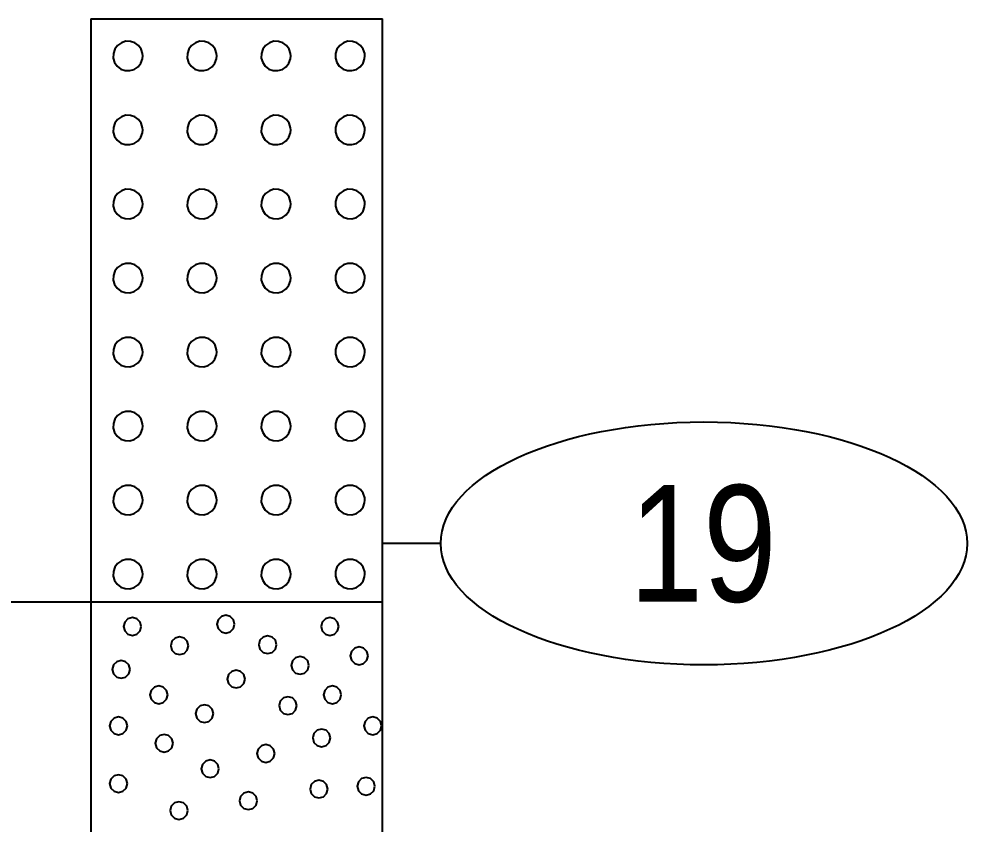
# Model space of a CAD drawing. Extents: x -582 to 653, y -817 to -3.
# Drawn here: x -438.59 to -430.46, y -184.85 to -177.94 of the extents above; entities that cross this region are included whole.
import ezdxf
from ezdxf.enums import TextEntityAlignment as Align

# ---------------------------------------------------------------- set-up
doc = ezdxf.new("R2010")
doc.units = 0
doc.header["$LTSCALE"] = 0.4
doc.layers.add('27', color=7, linetype='Continuous', lineweight=40)

msp = doc.modelspace()

# ---------------------------------------------------------------- linework, layer by layer
at = {"layer": '27'}
for p, q in [((-437.9772, -177.9387), (-437.9772, -182.9387)), ((-437.9772, -177.9387), (-435.4772, -177.9387)), ((-435.4772, -182.9387), (-435.4772, -177.9387)), ((-434.9771, -182.4387), (-435.4771, -182.4387)), ((-441.7446, -182.9387), (-437.9772, -182.9387)), ((-437.9772, -182.9387), (-435.4772, -182.9387)), ((-437.9772, -182.9387), (-437.9772, -194.9387)), ((-435.4772, -194.9387), (-435.4772, -182.9387))]:
    msp.add_line(p, q, dxfattribs=at)
for points in [[(-437.5325, -178.2563), (-437.5341, -178.2365), (-437.5463, -178.1988), (-437.5694, -178.1668), (-437.6013, -178.1433), (-437.6388, -178.1309), (-437.6784, -178.1305), (-437.7161, -178.1423), (-437.7484, -178.1652), (-437.7721, -178.1969), (-437.7849, -178.2343), (-437.7856, -178.2738), (-437.7741, -178.3117), (-437.7515, -178.3442), (-437.72, -178.3681), (-437.6827, -178.3813), (-437.6432, -178.3823), (-437.6052, -178.3711), (-437.5726, -178.3489), (-437.5483, -178.3176), (-437.5349, -178.2804)], [(-436.8975, -178.2563), (-436.8991, -178.2365), (-436.9113, -178.1988), (-436.9344, -178.1668), (-436.9663, -178.1433), (-437.0038, -178.1309), (-437.0434, -178.1305), (-437.0811, -178.1423), (-437.1134, -178.1652), (-437.1371, -178.1969), (-437.1499, -178.2343), (-437.1506, -178.2738), (-437.1391, -178.3117), (-437.1165, -178.3442), (-437.085, -178.3681), (-437.0477, -178.3813), (-437.0082, -178.3823), (-436.9702, -178.3711), (-436.9376, -178.3489), (-436.9133, -178.3176), (-436.8999, -178.2804)], [(-436.2625, -178.2563), (-436.2641, -178.2365), (-436.2763, -178.1988), (-436.2994, -178.1668), (-436.3313, -178.1433), (-436.3688, -178.1309), (-436.4084, -178.1305), (-436.4461, -178.1423), (-436.4784, -178.1652), (-436.5021, -178.1969), (-436.5149, -178.2343), (-436.5156, -178.2738), (-436.5041, -178.3117), (-436.4815, -178.3442), (-436.45, -178.3681), (-436.4127, -178.3813), (-436.3732, -178.3823), (-436.3352, -178.3711), (-436.3026, -178.3489), (-436.2783, -178.3176), (-436.2649, -178.2804)], [(-435.6275, -178.2563), (-435.6291, -178.2365), (-435.6413, -178.1988), (-435.6644, -178.1668), (-435.6963, -178.1433), (-435.7338, -178.1309), (-435.7734, -178.1305), (-435.8111, -178.1423), (-435.8434, -178.1652), (-435.8671, -178.1969), (-435.8799, -178.2343), (-435.8806, -178.2738), (-435.8691, -178.3117), (-435.8465, -178.3442), (-435.815, -178.3681), (-435.7777, -178.3813), (-435.7382, -178.3823), (-435.7002, -178.3711), (-435.6676, -178.3489), (-435.6433, -178.3176), (-435.6299, -178.2804)], [(-437.5325, -178.8913), (-437.5341, -178.8715), (-437.5463, -178.8338), (-437.5694, -178.8018), (-437.6013, -178.7783), (-437.6388, -178.7659), (-437.6784, -178.7655), (-437.7161, -178.7773), (-437.7484, -178.8002), (-437.7721, -178.8319), (-437.7849, -178.8693), (-437.7856, -178.9088), (-437.7741, -178.9467), (-437.7515, -178.9792), (-437.72, -179.0031), (-437.6827, -179.0163), (-437.6432, -179.0173), (-437.6052, -179.0061), (-437.5726, -178.9839), (-437.5483, -178.9526), (-437.5349, -178.9154)], [(-436.8975, -178.8913), (-436.8991, -178.8715), (-436.9113, -178.8338), (-436.9344, -178.8018), (-436.9663, -178.7783), (-437.0038, -178.7659), (-437.0434, -178.7655), (-437.0811, -178.7773), (-437.1134, -178.8002), (-437.1371, -178.8319), (-437.1499, -178.8693), (-437.1506, -178.9088), (-437.1391, -178.9467), (-437.1165, -178.9792), (-437.085, -179.0031), (-437.0477, -179.0163), (-437.0082, -179.0173), (-436.9702, -179.0061), (-436.9376, -178.9839), (-436.9133, -178.9526), (-436.8999, -178.9154)], [(-436.2625, -178.8913), (-436.2641, -178.8715), (-436.2763, -178.8338), (-436.2994, -178.8018), (-436.3313, -178.7783), (-436.3688, -178.7659), (-436.4084, -178.7655), (-436.4461, -178.7773), (-436.4784, -178.8002), (-436.5021, -178.8319), (-436.5149, -178.8693), (-436.5156, -178.9088), (-436.5041, -178.9467), (-436.4815, -178.9792), (-436.45, -179.0031), (-436.4127, -179.0163), (-436.3732, -179.0173), (-436.3352, -179.0061), (-436.3026, -178.9839), (-436.2783, -178.9526), (-436.2649, -178.9154)], [(-435.6275, -178.8913), (-435.6291, -178.8715), (-435.6413, -178.8338), (-435.6644, -178.8018), (-435.6963, -178.7783), (-435.7338, -178.7659), (-435.7734, -178.7655), (-435.8111, -178.7773), (-435.8434, -178.8002), (-435.8671, -178.8319), (-435.8799, -178.8693), (-435.8806, -178.9088), (-435.8691, -178.9467), (-435.8465, -178.9792), (-435.815, -179.0031), (-435.7777, -179.0163), (-435.7382, -179.0173), (-435.7002, -179.0061), (-435.6676, -178.9839), (-435.6433, -178.9526), (-435.6299, -178.9154)], [(-437.5325, -179.5263), (-437.5341, -179.5065), (-437.5463, -179.4688), (-437.5694, -179.4368), (-437.6013, -179.4133), (-437.6388, -179.4009), (-437.6784, -179.4005), (-437.7161, -179.4123), (-437.7484, -179.4352), (-437.7721, -179.4669), (-437.7849, -179.5043), (-437.7856, -179.5438), (-437.7741, -179.5817), (-437.7515, -179.6142), (-437.72, -179.6381), (-437.6827, -179.6513), (-437.6432, -179.6523), (-437.6052, -179.6411), (-437.5726, -179.6189), (-437.5483, -179.5876), (-437.5349, -179.5504)], [(-436.8975, -179.5263), (-436.8991, -179.5065), (-436.9113, -179.4688), (-436.9344, -179.4368), (-436.9663, -179.4133), (-437.0038, -179.4009), (-437.0434, -179.4005), (-437.0811, -179.4123), (-437.1134, -179.4352), (-437.1371, -179.4669), (-437.1499, -179.5043), (-437.1506, -179.5438), (-437.1391, -179.5817), (-437.1165, -179.6142), (-437.085, -179.6381), (-437.0477, -179.6513), (-437.0082, -179.6523), (-436.9702, -179.6411), (-436.9376, -179.6189), (-436.9133, -179.5876), (-436.8999, -179.5504)], [(-436.2625, -179.5263), (-436.2641, -179.5065), (-436.2763, -179.4688), (-436.2994, -179.4368), (-436.3313, -179.4133), (-436.3688, -179.4009), (-436.4084, -179.4005), (-436.4461, -179.4123), (-436.4784, -179.4352), (-436.5021, -179.4669), (-436.5149, -179.5043), (-436.5156, -179.5438), (-436.5041, -179.5817), (-436.4815, -179.6142), (-436.45, -179.6381), (-436.4127, -179.6513), (-436.3732, -179.6523), (-436.3352, -179.6411), (-436.3026, -179.6189), (-436.2783, -179.5876), (-436.2649, -179.5504)], [(-435.6275, -179.5263), (-435.6291, -179.5065), (-435.6413, -179.4688), (-435.6644, -179.4368), (-435.6963, -179.4133), (-435.7338, -179.4009), (-435.7734, -179.4005), (-435.8111, -179.4123), (-435.8434, -179.4352), (-435.8671, -179.4669), (-435.8799, -179.5043), (-435.8806, -179.5438), (-435.8691, -179.5817), (-435.8465, -179.6142), (-435.815, -179.6381), (-435.7777, -179.6513), (-435.7382, -179.6523), (-435.7002, -179.6411), (-435.6676, -179.6189), (-435.6433, -179.5876), (-435.6299, -179.5504)], [(-437.5325, -180.1613), (-437.5341, -180.1415), (-437.5463, -180.1038), (-437.5694, -180.0718), (-437.6013, -180.0483), (-437.6388, -180.0359), (-437.6784, -180.0355), (-437.7161, -180.0473), (-437.7484, -180.0702), (-437.7721, -180.1019), (-437.7849, -180.1393), (-437.7856, -180.1788), (-437.7741, -180.2167), (-437.7515, -180.2492), (-437.72, -180.2731), (-437.6827, -180.2863), (-437.6432, -180.2873), (-437.6052, -180.2761), (-437.5726, -180.2539), (-437.5483, -180.2226), (-437.5349, -180.1854)], [(-436.8975, -180.1613), (-436.8991, -180.1415), (-436.9113, -180.1038), (-436.9344, -180.0718), (-436.9663, -180.0483), (-437.0038, -180.0359), (-437.0434, -180.0355), (-437.0811, -180.0473), (-437.1134, -180.0702), (-437.1371, -180.1019), (-437.1499, -180.1393), (-437.1506, -180.1788), (-437.1391, -180.2167), (-437.1165, -180.2492), (-437.085, -180.2731), (-437.0477, -180.2863), (-437.0082, -180.2873), (-436.9702, -180.2761), (-436.9376, -180.2539), (-436.9133, -180.2226), (-436.8999, -180.1854)], [(-436.2625, -180.1613), (-436.2641, -180.1415), (-436.2763, -180.1038), (-436.2994, -180.0718), (-436.3313, -180.0483), (-436.3688, -180.0359), (-436.4084, -180.0355), (-436.4461, -180.0473), (-436.4784, -180.0702), (-436.5021, -180.1019), (-436.5149, -180.1393), (-436.5156, -180.1788), (-436.5041, -180.2167), (-436.4815, -180.2492), (-436.45, -180.2731), (-436.4127, -180.2863), (-436.3732, -180.2873), (-436.3352, -180.2761), (-436.3026, -180.2539), (-436.2783, -180.2226), (-436.2649, -180.1854)], [(-435.6275, -180.1613), (-435.6291, -180.1415), (-435.6413, -180.1038), (-435.6644, -180.0718), (-435.6963, -180.0483), (-435.7338, -180.0359), (-435.7734, -180.0355), (-435.8111, -180.0473), (-435.8434, -180.0702), (-435.8671, -180.1019), (-435.8799, -180.1393), (-435.8806, -180.1788), (-435.8691, -180.2167), (-435.8465, -180.2492), (-435.815, -180.2731), (-435.7777, -180.2863), (-435.7382, -180.2873), (-435.7002, -180.2761), (-435.6676, -180.2539), (-435.6433, -180.2226), (-435.6299, -180.1854)], [(-437.5325, -180.7963), (-437.5341, -180.7765), (-437.5463, -180.7388), (-437.5694, -180.7068), (-437.6013, -180.6833), (-437.6388, -180.6709), (-437.6784, -180.6705), (-437.7161, -180.6823), (-437.7484, -180.7052), (-437.7721, -180.7369), (-437.7849, -180.7743), (-437.7856, -180.8138), (-437.7741, -180.8517), (-437.7515, -180.8842), (-437.72, -180.9081), (-437.6827, -180.9213), (-437.6432, -180.9223), (-437.6052, -180.9111), (-437.5726, -180.8889), (-437.5483, -180.8576), (-437.5349, -180.8204)], [(-436.8975, -180.7963), (-436.8991, -180.7765), (-436.9113, -180.7388), (-436.9344, -180.7068), (-436.9663, -180.6833), (-437.0038, -180.6709), (-437.0434, -180.6705), (-437.0811, -180.6823), (-437.1134, -180.7052), (-437.1371, -180.7369), (-437.1499, -180.7743), (-437.1506, -180.8138), (-437.1391, -180.8517), (-437.1165, -180.8842), (-437.085, -180.9081), (-437.0477, -180.9213), (-437.0082, -180.9223), (-436.9702, -180.9111), (-436.9376, -180.8889), (-436.9133, -180.8576), (-436.8999, -180.8204)], [(-436.2625, -180.7963), (-436.2641, -180.7765), (-436.2763, -180.7388), (-436.2994, -180.7068), (-436.3313, -180.6833), (-436.3688, -180.6709), (-436.4084, -180.6705), (-436.4461, -180.6823), (-436.4784, -180.7052), (-436.5021, -180.7369), (-436.5149, -180.7743), (-436.5156, -180.8138), (-436.5041, -180.8517), (-436.4815, -180.8842), (-436.45, -180.9081), (-436.4127, -180.9213), (-436.3732, -180.9223), (-436.3352, -180.9111), (-436.3026, -180.8889), (-436.2783, -180.8576), (-436.2649, -180.8204)], [(-435.6275, -180.7963), (-435.6291, -180.7765), (-435.6413, -180.7388), (-435.6644, -180.7068), (-435.6963, -180.6833), (-435.7338, -180.6709), (-435.7734, -180.6705), (-435.8111, -180.6823), (-435.8434, -180.7052), (-435.8671, -180.7369), (-435.8799, -180.7743), (-435.8806, -180.8138), (-435.8691, -180.8517), (-435.8465, -180.8842), (-435.815, -180.9081), (-435.7777, -180.9213), (-435.7382, -180.9223), (-435.7002, -180.9111), (-435.6676, -180.8889), (-435.6433, -180.8576), (-435.6299, -180.8204)], [(-437.5325, -181.4313), (-437.5341, -181.4115), (-437.5463, -181.3738), (-437.5694, -181.3418), (-437.6013, -181.3183), (-437.6388, -181.3059), (-437.6784, -181.3055), (-437.7161, -181.3173), (-437.7484, -181.3402), (-437.7721, -181.3719), (-437.7849, -181.4093), (-437.7856, -181.4488), (-437.7741, -181.4867), (-437.7515, -181.5192), (-437.72, -181.5431), (-437.6827, -181.5563), (-437.6432, -181.5573), (-437.6052, -181.5461), (-437.5726, -181.5239), (-437.5483, -181.4926), (-437.5349, -181.4554)], [(-436.8975, -181.4313), (-436.8991, -181.4115), (-436.9113, -181.3738), (-436.9344, -181.3418), (-436.9663, -181.3183), (-437.0038, -181.3059), (-437.0434, -181.3055), (-437.0811, -181.3173), (-437.1134, -181.3402), (-437.1371, -181.3719), (-437.1499, -181.4093), (-437.1506, -181.4488), (-437.1391, -181.4867), (-437.1165, -181.5192), (-437.085, -181.5431), (-437.0477, -181.5563), (-437.0082, -181.5573), (-436.9702, -181.5461), (-436.9376, -181.5239), (-436.9133, -181.4926), (-436.8999, -181.4554)], [(-436.2625, -181.4313), (-436.2641, -181.4115), (-436.2763, -181.3738), (-436.2994, -181.3418), (-436.3313, -181.3183), (-436.3688, -181.3059), (-436.4084, -181.3055), (-436.4461, -181.3173), (-436.4784, -181.3402), (-436.5021, -181.3719), (-436.5149, -181.4093), (-436.5156, -181.4488), (-436.5041, -181.4867), (-436.4815, -181.5192), (-436.45, -181.5431), (-436.4127, -181.5563), (-436.3732, -181.5573), (-436.3352, -181.5461), (-436.3026, -181.5239), (-436.2783, -181.4926), (-436.2649, -181.4554)], [(-435.6275, -181.4313), (-435.6291, -181.4115), (-435.6413, -181.3738), (-435.6644, -181.3418), (-435.6963, -181.3183), (-435.7338, -181.3059), (-435.7734, -181.3055), (-435.8111, -181.3173), (-435.8434, -181.3402), (-435.8671, -181.3719), (-435.8799, -181.4093), (-435.8806, -181.4488), (-435.8691, -181.4867), (-435.8465, -181.5192), (-435.815, -181.5431), (-435.7777, -181.5563), (-435.7382, -181.5573), (-435.7002, -181.5461), (-435.6676, -181.5239), (-435.6433, -181.4926), (-435.6299, -181.4554)], [(-437.5325, -182.0663), (-437.5341, -182.0465), (-437.5463, -182.0088), (-437.5694, -181.9768), (-437.6013, -181.9533), (-437.6388, -181.9409), (-437.6784, -181.9405), (-437.7161, -181.9523), (-437.7484, -181.9752), (-437.7721, -182.0069), (-437.7849, -182.0443), (-437.7856, -182.0838), (-437.7741, -182.1217), (-437.7515, -182.1542), (-437.72, -182.1781), (-437.6827, -182.1913), (-437.6432, -182.1923), (-437.6052, -182.1811), (-437.5726, -182.1589), (-437.5483, -182.1276), (-437.5349, -182.0904)], [(-436.8975, -182.0663), (-436.8991, -182.0465), (-436.9113, -182.0088), (-436.9344, -181.9768), (-436.9663, -181.9533), (-437.0038, -181.9409), (-437.0434, -181.9405), (-437.0811, -181.9523), (-437.1134, -181.9752), (-437.1371, -182.0069), (-437.1499, -182.0443), (-437.1506, -182.0838), (-437.1391, -182.1217), (-437.1165, -182.1542), (-437.085, -182.1781), (-437.0477, -182.1913), (-437.0082, -182.1923), (-436.9702, -182.1811), (-436.9376, -182.1589), (-436.9133, -182.1276), (-436.8999, -182.0904)], [(-436.2625, -182.0663), (-436.2641, -182.0465), (-436.2763, -182.0088), (-436.2994, -181.9768), (-436.3313, -181.9533), (-436.3688, -181.9409), (-436.4084, -181.9405), (-436.4461, -181.9523), (-436.4784, -181.9752), (-436.5021, -182.0069), (-436.5149, -182.0443), (-436.5156, -182.0838), (-436.5041, -182.1217), (-436.4815, -182.1542), (-436.45, -182.1781), (-436.4127, -182.1913), (-436.3732, -182.1923), (-436.3352, -182.1811), (-436.3026, -182.1589), (-436.2783, -182.1276), (-436.2649, -182.0904)], [(-435.6275, -182.0663), (-435.6291, -182.0465), (-435.6413, -182.0088), (-435.6644, -181.9768), (-435.6963, -181.9533), (-435.7338, -181.9409), (-435.7734, -181.9405), (-435.8111, -181.9523), (-435.8434, -181.9752), (-435.8671, -182.0069), (-435.8799, -182.0443), (-435.8806, -182.0838), (-435.8691, -182.1217), (-435.8465, -182.1542), (-435.815, -182.1781), (-435.7777, -182.1913), (-435.7382, -182.1923), (-435.7002, -182.1811), (-435.6676, -182.1589), (-435.6433, -182.1276), (-435.6299, -182.0904)], [(-437.5325, -182.7013), (-437.5341, -182.6815), (-437.5463, -182.6438), (-437.5694, -182.6118), (-437.6013, -182.5883), (-437.6388, -182.5759), (-437.6784, -182.5755), (-437.7161, -182.5873), (-437.7484, -182.6102), (-437.7721, -182.6419), (-437.7849, -182.6793), (-437.7856, -182.7188), (-437.7741, -182.7567), (-437.7515, -182.7892), (-437.72, -182.8131), (-437.6827, -182.8263), (-437.6432, -182.8273), (-437.6052, -182.8161), (-437.5726, -182.7939), (-437.5483, -182.7626), (-437.5349, -182.7254)], [(-436.8975, -182.7013), (-436.8991, -182.6815), (-436.9113, -182.6438), (-436.9344, -182.6118), (-436.9663, -182.5883), (-437.0038, -182.5759), (-437.0434, -182.5755), (-437.0811, -182.5873), (-437.1134, -182.6102), (-437.1371, -182.6419), (-437.1499, -182.6793), (-437.1506, -182.7188), (-437.1391, -182.7567), (-437.1165, -182.7892), (-437.085, -182.8131), (-437.0477, -182.8263), (-437.0082, -182.8273), (-436.9702, -182.8161), (-436.9376, -182.7939), (-436.9133, -182.7626), (-436.8999, -182.7254)], [(-436.2625, -182.7013), (-436.2641, -182.6815), (-436.2763, -182.6438), (-436.2994, -182.6118), (-436.3313, -182.5883), (-436.3688, -182.5759), (-436.4084, -182.5755), (-436.4461, -182.5873), (-436.4784, -182.6102), (-436.5021, -182.6419), (-436.5149, -182.6793), (-436.5156, -182.7188), (-436.5041, -182.7567), (-436.4815, -182.7892), (-436.45, -182.8131), (-436.4127, -182.8263), (-436.3732, -182.8273), (-436.3352, -182.8161), (-436.3026, -182.7939), (-436.2783, -182.7626), (-436.2649, -182.7254)], [(-435.6275, -182.7013), (-435.6291, -182.6815), (-435.6413, -182.6438), (-435.6644, -182.6118), (-435.6963, -182.5883), (-435.7338, -182.5759), (-435.7734, -182.5755), (-435.8111, -182.5873), (-435.8434, -182.6102), (-435.8671, -182.6419), (-435.8799, -182.6793), (-435.8806, -182.7188), (-435.8691, -182.7567), (-435.8465, -182.7892), (-435.815, -182.8131), (-435.7777, -182.8263), (-435.7382, -182.8273), (-435.7002, -182.8161), (-435.6676, -182.7939), (-435.6433, -182.7626), (-435.6299, -182.7254)], [(-437.5453, -183.1514), (-437.5555, -183.1133), (-437.5834, -183.0854), (-437.6215, -183.0752), (-437.6596, -183.0854), (-437.6875, -183.1133), (-437.6977, -183.1514), (-437.6875, -183.1895), (-437.6596, -183.2174), (-437.6215, -183.2276), (-437.5834, -183.2174), (-437.5555, -183.1895)], [(-436.7443, -183.1318), (-436.7545, -183.0937), (-436.7824, -183.0658), (-436.8205, -183.0556), (-436.8586, -183.0658), (-436.8865, -183.0937), (-436.8967, -183.1318), (-436.8865, -183.1699), (-436.8586, -183.1978), (-436.8205, -183.208), (-436.7824, -183.1978), (-436.7545, -183.1699)], [(-435.8506, -183.1514), (-435.8608, -183.1133), (-435.8887, -183.0854), (-435.9268, -183.0752), (-435.9649, -183.0854), (-435.9928, -183.1133), (-436.003, -183.1514), (-435.9928, -183.1895), (-435.9649, -183.2174), (-435.9268, -183.2276), (-435.8887, -183.2174), (-435.8608, -183.1895)], [(-437.1403, -183.3166), (-437.1505, -183.2785), (-437.1784, -183.2506), (-437.2165, -183.2404), (-437.2546, -183.2506), (-437.2825, -183.2785), (-437.2927, -183.3166), (-437.2825, -183.3547), (-437.2546, -183.3826), (-437.2165, -183.3928), (-437.1784, -183.3826), (-437.1505, -183.3547)], [(-436.3852, -183.3076), (-436.3954, -183.2695), (-436.4233, -183.2417), (-436.4614, -183.2314), (-436.4995, -183.2417), (-436.5274, -183.2695), (-436.5376, -183.3076), (-436.5274, -183.3457), (-436.4995, -183.3736), (-436.4614, -183.3838), (-436.4233, -183.3736), (-436.3954, -183.3457)], [(-435.5998, -183.4035), (-435.61, -183.3654), (-435.6379, -183.3375), (-435.676, -183.3273), (-435.7141, -183.3375), (-435.742, -183.3654), (-435.7522, -183.4035), (-435.742, -183.4416), (-435.7141, -183.4695), (-435.676, -183.4797), (-435.6379, -183.4695), (-435.61, -183.4416)], [(-437.6414, -183.5192), (-437.6516, -183.4811), (-437.6795, -183.4532), (-437.7176, -183.443), (-437.7557, -183.4532), (-437.7836, -183.4811), (-437.7938, -183.5192), (-437.7836, -183.5573), (-437.7557, -183.5852), (-437.7176, -183.5954), (-437.6795, -183.5852), (-437.6516, -183.5573)], [(-436.107, -183.4849), (-436.1172, -183.4468), (-436.1451, -183.4189), (-436.1832, -183.4087), (-436.2213, -183.4189), (-436.2492, -183.4468), (-436.2594, -183.4849), (-436.2492, -183.523), (-436.2213, -183.5509), (-436.1832, -183.5611), (-436.1451, -183.5509), (-436.1172, -183.523)], [(-436.6554, -183.6024), (-436.6656, -183.5643), (-436.6935, -183.5364), (-436.7316, -183.5262), (-436.7697, -183.5364), (-436.7975, -183.5643), (-436.8078, -183.6024), (-436.7975, -183.6405), (-436.7697, -183.6684), (-436.7316, -183.6786), (-436.6935, -183.6684), (-436.6656, -183.6405)], [(-437.3185, -183.7379), (-437.3287, -183.6998), (-437.3566, -183.6719), (-437.3947, -183.6617), (-437.4328, -183.6719), (-437.4607, -183.6998), (-437.4709, -183.7379), (-437.4607, -183.776), (-437.4328, -183.8039), (-437.3947, -183.8141), (-437.3566, -183.8039), (-437.3287, -183.776)], [(-435.8299, -183.7379), (-435.8401, -183.6998), (-435.868, -183.6719), (-435.9061, -183.6617), (-435.9442, -183.6719), (-435.9721, -183.6998), (-435.9823, -183.7379), (-435.9721, -183.776), (-435.9442, -183.8039), (-435.9061, -183.8141), (-435.868, -183.8039), (-435.8401, -183.776)], [(-436.2113, -183.8307), (-436.2215, -183.7926), (-436.2494, -183.7647), (-436.2875, -183.7545), (-436.3256, -183.7647), (-436.3534, -183.7926), (-436.3637, -183.8307), (-436.3534, -183.8688), (-436.3256, -183.8967), (-436.2875, -183.9069), (-436.2494, -183.8967), (-436.2215, -183.8688)], [(-436.927, -183.8993), (-436.9372, -183.8612), (-436.9651, -183.8333), (-437.0032, -183.8231), (-437.0413, -183.8333), (-437.0692, -183.8612), (-437.0794, -183.8993), (-437.0692, -183.9374), (-437.0413, -183.9653), (-437.0032, -183.9755), (-436.9651, -183.9653), (-436.9372, -183.9374)], [(-437.6643, -184.0036), (-437.6745, -183.9655), (-437.7024, -183.9376), (-437.7405, -183.9274), (-437.7786, -183.9376), (-437.8065, -183.9655), (-437.8167, -184.0036), (-437.8065, -184.0417), (-437.7786, -184.0696), (-437.7405, -184.0798), (-437.7024, -184.0696), (-437.6745, -184.0417)], [(-435.4841, -184.0036), (-435.4943, -183.9655), (-435.5222, -183.9376), (-435.5603, -183.9274), (-435.5984, -183.9376), (-435.6263, -183.9655), (-435.6365, -184.0036), (-435.6263, -184.0417), (-435.5984, -184.0696), (-435.5603, -184.0798), (-435.5222, -184.0696), (-435.4943, -184.0417)], [(-437.2728, -184.1536), (-437.283, -184.1155), (-437.3109, -184.0876), (-437.349, -184.0774), (-437.3871, -184.0876), (-437.415, -184.1155), (-437.4252, -184.1536), (-437.415, -184.1917), (-437.3871, -184.2196), (-437.349, -184.2298), (-437.3109, -184.2196), (-437.283, -184.1917)], [(-435.9227, -184.1078), (-435.9329, -184.0697), (-435.9608, -184.0418), (-435.9989, -184.0316), (-436.037, -184.0418), (-436.0649, -184.0697), (-436.0751, -184.1078), (-436.0649, -184.1459), (-436.037, -184.1738), (-435.9989, -184.184), (-435.9608, -184.1738), (-435.9329, -184.1459)], [(-436.4007, -184.2413), (-436.4109, -184.2032), (-436.4388, -184.1753), (-436.4769, -184.1651), (-436.515, -184.1753), (-436.5429, -184.2032), (-436.5531, -184.2413), (-436.5429, -184.2794), (-436.515, -184.3073), (-436.4769, -184.3175), (-436.4388, -184.3073), (-436.4109, -184.2794)], [(-436.8787, -184.3722), (-436.8889, -184.3341), (-436.9168, -184.3063), (-436.9549, -184.296), (-436.993, -184.3063), (-437.0209, -184.3341), (-437.0311, -184.3722), (-437.0209, -184.4103), (-436.993, -184.4382), (-436.9549, -184.4484), (-436.9168, -184.4382), (-436.8889, -184.4103)], [(-437.6643, -184.4994), (-437.6745, -184.4613), (-437.7024, -184.4334), (-437.7405, -184.4232), (-437.7786, -184.4334), (-437.8065, -184.4613), (-437.8167, -184.4994), (-437.8065, -184.5375), (-437.7786, -184.5654), (-437.7405, -184.5756), (-437.7024, -184.5654), (-437.6745, -184.5375)], [(-435.9456, -184.5464), (-435.9558, -184.5083), (-435.9837, -184.4804), (-436.0218, -184.4702), (-436.0599, -184.4804), (-436.0877, -184.5083), (-436.098, -184.5464), (-436.0877, -184.5845), (-436.0599, -184.6124), (-436.0218, -184.6226), (-435.9837, -184.6124), (-435.9558, -184.5845)], [(-435.5413, -184.5223), (-435.5515, -184.4842), (-435.5794, -184.4563), (-435.6175, -184.4461), (-435.6556, -184.4563), (-435.6835, -184.4842), (-435.6937, -184.5223), (-435.6835, -184.5604), (-435.6556, -184.5882), (-435.6175, -184.5985), (-435.5794, -184.5882), (-435.5515, -184.5604)], [(-436.5507, -184.6468), (-436.5609, -184.6087), (-436.5888, -184.5808), (-436.6269, -184.5706), (-436.665, -184.5808), (-436.6929, -184.6087), (-436.7031, -184.6468), (-436.6929, -184.6849), (-436.665, -184.7128), (-436.6269, -184.723), (-436.5888, -184.7128), (-436.5609, -184.6849)], [(-437.1456, -184.7307), (-437.1558, -184.6926), (-437.1837, -184.6648), (-437.2218, -184.6545), (-437.2599, -184.6648), (-437.2878, -184.6926), (-437.298, -184.7307), (-437.2878, -184.7688), (-437.2599, -184.7967), (-437.2218, -184.8069), (-437.1837, -184.7967), (-437.1558, -184.7688)]]:
    msp.add_lwpolyline(points, close=True, dxfattribs=at)
msp.add_ellipse((-432.7197, -182.4387), major_axis=(2.2574, 0), ratio=0.461538, dxfattribs=at)

# ---------------------------------------------------------------- texts
at = {"layer": '27', "width": 0.85}
msp.add_text('19', height=1, dxfattribs=at).set_placement((-432.7269, -182.9386), align=Align.CENTER)

doc.saveas('drawing.dxf')
